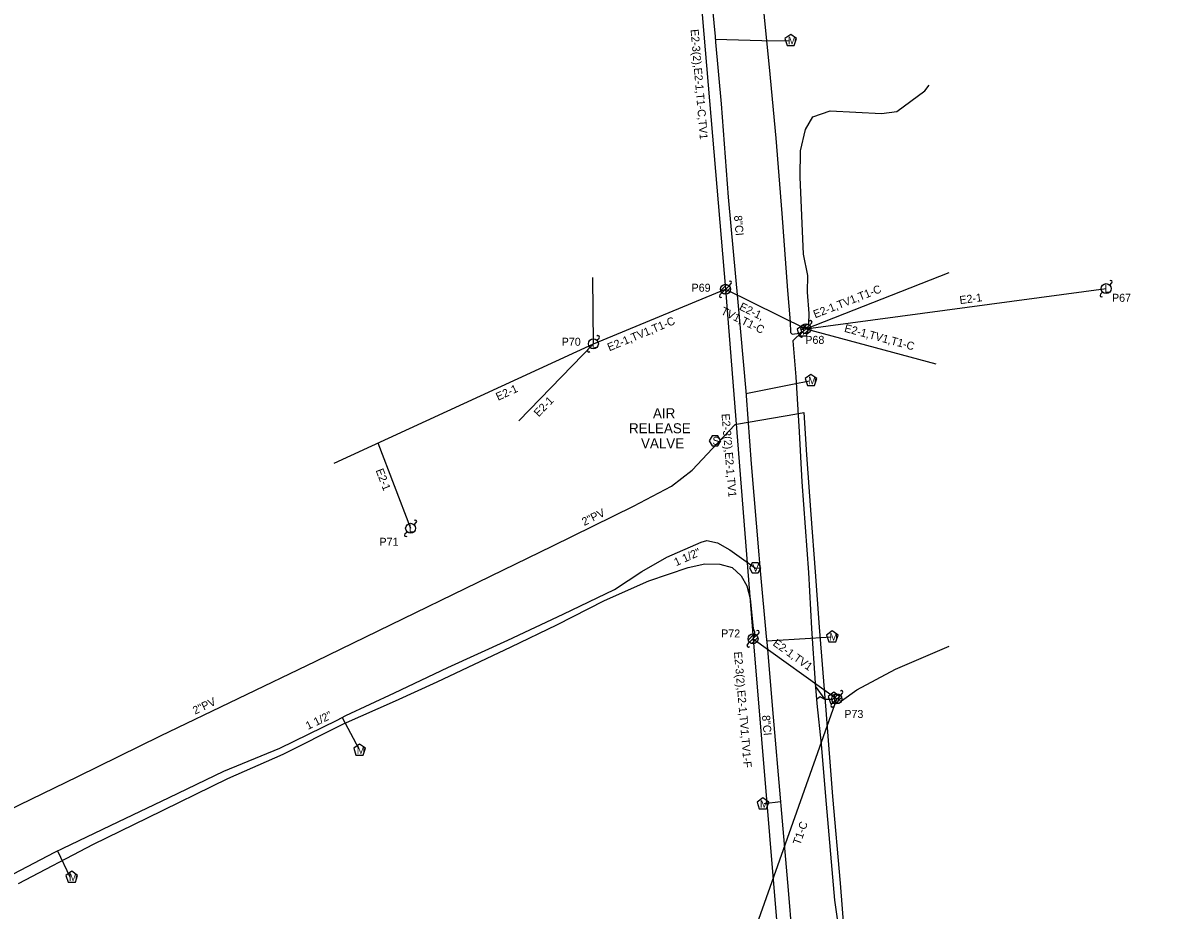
# Model space of a CAD drawing. Extents: x 1741604 to 1825760, y 1164229 to 1194908.
# Drawn here: x 1755902 to 1756469, y 1168443 to 1168887 of the extents above; entities that cross this region are included whole.
import ezdxf

# ---------------------------------------------------------------- set-up
doc = ezdxf.new("R2010")
doc.units = 0
for name, color, linetype in [('RD_EX_SU_Elec', 7, 'Continuous'), ('RD_EX_SU_H2O', 7, 'Continuous'), ('RD_EX_SU_Ovhd', 7, 'Continuous'), ('RD_EX_SU_Pole', 7, 'Continuous'), ('RD_EX_SU_Sewer', 7, 'Continuous'), ('RD_EX_SU_Telecom', 7, 'Continuous'), ('RD_EX_SU_TX_H2O', 7, 'Continuous'), ('RD_EX_SU_TX_Pole', 7, 'Continuous'), ('RD_EX_SU_TX_Sewer', 7, 'Continuous')]:
    doc.layers.add(name, color=color, linetype=linetype)

# ---------------------------------------------------------------- blocks, each defined once
blk = doc.blocks.new('SUE_PP')
at = {"layer": 'RD_EX_SU_Pole'}
for p, q in [((-2.41, -0.65), (0.65, 2.41)), ((-1.77, -1.77), (1.77, 1.77)), ((-0.65, -2.41), (2.41, 0.65)), ((1.77, 1.77), (2.83, 2.83)), ((-2.83, -2.83), (-1.77, -1.77))]:
    blk.add_line(p, q, dxfattribs=at)
blk.add_circle((0, 0), 2.5, dxfattribs=at)
for centre, start, end in [((2.3, 3.36), 315, 135), ((-2.3, -3.36), 135, 315)]:
    blk.add_arc(centre, 0.75, start, end, dxfattribs=at)

msp = doc.modelspace()

# ---------------------------------------------------------------- linework, layer by layer
at = {"layer": 'RD_EX_SU_Elec'}
msp.add_lwpolyline([(1756310.9, 1168548.03), (1756311.85, 1168547.94), (1756319.53, 1168553.43), (1756338.93, 1168563.75), (1756365.66, 1168575.17)], dxfattribs=at)
at = {"layer": 'RD_EX_SU_H2O'}
for p, q in [((1756062.25, 1168539.6), (1756070.5, 1168524)), ((1756273.26, 1168496.58), (1756281.34, 1168497.65)), ((1755919.85, 1168472.87), (1755926.01, 1168460.03))]:
    msp.add_line(p, q, dxfattribs=at)
for points in [[(1756215.37, 1169057.62), (1756230.39, 1169005.87), (1756236.54, 1168978.79), (1756239.26, 1168962.91), (1756241.89, 1168945.6), (1756243.12, 1168936.58), (1756246.24, 1168905.88), (1756248.65, 1168879.97), (1756248.92, 1168877.19), (1756251.65, 1168846.26), (1756255.24, 1168799.63), (1756260.07, 1168747.12), (1756263.99, 1168702.78), (1756264.18, 1168700.31), (1756266.66, 1168666.35), (1756270.56, 1168620.84), (1756271.23, 1168612.87), (1756274.2, 1168580.03), (1756274.73, 1168575.57), (1756277.71, 1168539.82), (1756281.24, 1168499.51), (1756281.45, 1168495.4), (1756285.17, 1168453.36)], [(1756248.78, 1168878.57), (1756272.01, 1168878.03), (1756285.94, 1168877.77)], [(1756264.08, 1168701.54), (1756287.44, 1168706.15), (1756295.88, 1168707.93)], [(1755897.94, 1168461.44), (1755918.53, 1168472.25), (1755922.78, 1168474.28), (1755950.16, 1168487.37), (1755975.7, 1168499.57), (1756003.04, 1168512.76), (1756031.13, 1168524.34), (1756059.76, 1168538.21), (1756064.06, 1168540.6), (1756088.33, 1168551.96), (1756115.01, 1168564.64), (1756145.13, 1168578.2), (1756172.77, 1168591.2), (1756198.31, 1168603.56), (1756212.03, 1168612.5), (1756224.54, 1168619.67), (1756241.62, 1168627.3), (1756244.58, 1168627.99), (1756249.94, 1168626.83), (1756255.98, 1168623.41), (1756268.92, 1168614.21), (1756271.1, 1168614.34)], [(1756274.45, 1168577.9), (1756296.33, 1168579.27), (1756306.66, 1168579.86)], [(1756285.17, 1168453.36), (1756286.98, 1168430.89), (1756288.84, 1168410.54), (1756290.69, 1168387.38), (1756292.59, 1168362.89), (1756293.61, 1168347.16), (1756296.92, 1168313.47), (1756298.02, 1168299), (1756300.93, 1168264.73), (1756302.72, 1168240.2), (1756304.28, 1168222.7), (1756305.65, 1168203.75), (1756307.59, 1168184.55), (1756309.19, 1168163.34), (1756313.11, 1168117.87), (1756314.27, 1168105.58), (1756316.49, 1168082.9), (1756317.85, 1168067.08)]]:
    msp.add_lwpolyline(points, dxfattribs=at)
for points in [[(1756286.47, 1168881.05), (1756283.57, 1168878.94), (1756284.68, 1168875.53), (1756288.26, 1168875.53), (1756289.37, 1168878.94)], [(1756296.58, 1168711.11), (1756293.68, 1168709), (1756294.79, 1168705.59), (1756298.37, 1168705.59), (1756299.48, 1168709)], [(1756271.59, 1168614.42), (1756270.14, 1168616.92), (1756267.26, 1168616.92), (1756265.81, 1168614.42), (1756267.26, 1168611.92), (1756270.14, 1168611.92)], [(1756307.26, 1168582.93), (1756304.36, 1168580.82), (1756305.47, 1168577.41), (1756309.06, 1168577.41), (1756310.16, 1168580.82)], [(1756070.92, 1168526.31), (1756068.02, 1168524.2), (1756069.13, 1168520.79), (1756072.71, 1168520.79), (1756073.82, 1168524.2)], [(1756272.55, 1168499.41), (1756269.65, 1168497.3), (1756270.76, 1168493.89), (1756274.34, 1168493.89), (1756275.45, 1168497.3)], [(1755927.04, 1168462.79), (1755924.14, 1168460.69), (1755925.25, 1168457.28), (1755928.83, 1168457.28), (1755929.94, 1168460.69)]]:
    msp.add_lwpolyline(points, close=True, dxfattribs=at)
at = {"layer": 'RD_EX_SU_Ovhd'}
for p, q in [((1756241.59, 1168899.03), (1756253.88, 1168753.63)), ((1756294.1, 1168733.88), (1756365.67, 1168762.04)), ((1756187.81, 1168726.37), (1756187.57, 1168759.45)), ((1756187.81, 1168726.37), (1756253.88, 1168753.63)), ((1756253.88, 1168753.63), (1756294.1, 1168733.88)), ((1756253.88, 1168753.63), (1756267.62, 1168578.94)), ((1756294.1, 1168733.88), (1756444.18, 1168753.95)), ((1756294.1, 1168733.88), (1756358.94, 1168716.31)), ((1756058.29, 1168666.79), (1756187.81, 1168726.37)), ((1756150.48, 1168687.93), (1756187.81, 1168726.37)), ((1756080.07, 1168676.81), (1756096.45, 1168634.17)), ((1756267.62, 1168578.94), (1756309.52, 1168548.91)), ((1756267.62, 1168578.94), (1756282.23, 1168404.77)), ((1756267.68, 1168430.74), (1756309.52, 1168548.91))]:
    msp.add_line(p, q, dxfattribs=at)
at = {"layer": 'RD_EX_SU_Pole'}
for p, q in [((1756445.95, 1168755.71), (1756447.01, 1168756.78)), ((1756441.35, 1168751.12), (1756442.41, 1168752.18)), ((1756291.68, 1168733.24), (1756294.75, 1168736.3)), ((1756292.33, 1168732.12), (1756295.87, 1168735.65)), ((1756293.45, 1168731.47), (1756296.51, 1168734.53)), ((1756295.87, 1168735.65), (1756296.93, 1168736.71)), ((1756189.58, 1168728.14), (1756190.64, 1168729.2)), ((1756291.27, 1168731.05), (1756292.33, 1168732.12)), ((1756184.99, 1168723.54), (1756186.05, 1168724.6)), ((1756098.22, 1168635.93), (1756099.28, 1168636.99)), ((1756093.62, 1168631.34), (1756094.68, 1168632.4)), ((1756265.21, 1168578.29), (1756268.27, 1168581.35)), ((1756265.85, 1168577.17), (1756269.39, 1168580.71)), ((1756269.39, 1168580.71), (1756270.45, 1168581.77)), ((1756264.79, 1168576.11), (1756265.85, 1168577.17)), ((1756266.97, 1168576.52), (1756270.04, 1168579.59)), ((1756311.29, 1168550.67), (1756312.35, 1168551.73)), ((1756306.69, 1168546.08), (1756307.75, 1168547.14)), ((1756307.1, 1168548.26), (1756310.17, 1168551.32)), ((1756307.75, 1168547.14), (1756311.29, 1168550.67)), ((1756308.87, 1168546.49), (1756311.93, 1168549.55))]:
    msp.add_line(p, q, dxfattribs=at)
for centre in [(1756444.18, 1168753.95), (1756294.1, 1168733.88), (1756187.81, 1168726.37), (1756096.45, 1168634.17), (1756267.62, 1168578.94), (1756309.52, 1168548.91)]:
    msp.add_circle(centre, 2.5, dxfattribs=at)
for centre, start, end in [((1756446.48, 1168757.31), 315, 135), ((1756441.88, 1168750.59), 135, 315), ((1756296.4, 1168737.24), 315, 135), ((1756190.11, 1168729.73), 315, 135), ((1756291.8, 1168730.52), 135, 315), ((1756185.52, 1168723.01), 135, 315), ((1756098.75, 1168637.52), 315, 135), ((1756094.15, 1168630.81), 135, 315), ((1756269.92, 1168582.3), 315, 135), ((1756265.32, 1168575.58), 135, 315), ((1756311.82, 1168552.26), 315, 135), ((1756307.22, 1168545.55), 135, 315)]:
    msp.add_arc(centre, 0.75, start, end, dxfattribs=at)
at = {"layer": 'RD_EX_SU_Sewer'}
for points in [[(1755833.4, 1168520.19), (1755854.68, 1168510.84), (1755875.52, 1168502.34), (1755895.06, 1168493.1), (1755930.11, 1168510.09), (1755971.34, 1168530.46), (1756049.09, 1168567.75), (1756167.6, 1168625.42), (1756207.81, 1168645.15), (1756226.79, 1168655.14), (1756237.27, 1168663.29), (1756249.83, 1168676.69), (1756258.66, 1168686.07), (1756260.41, 1168686.42), (1756288.47, 1168691.24), (1756293.05, 1168692.1), (1756294.39, 1168670.91), (1756296.55, 1168641.01), (1756298.7, 1168612.4), (1756300.63, 1168584.8), (1756304.07, 1168543.33), (1756307.31, 1168500.11), (1756311.13, 1168456.78)], [(1756311.13, 1168456.78), (1756340.11, 1168085.05), (1756468.76, 1168092.7)]]:
    msp.add_lwpolyline(points, dxfattribs=at)
msp.add_lwpolyline([(1756251.47, 1168677.88), (1756250.02, 1168680.38), (1756247.13, 1168680.38), (1756245.69, 1168677.88), (1756247.13, 1168675.38), (1756250.02, 1168675.38)], close=True, dxfattribs=at)
at = {"layer": 'RD_EX_SU_Telecom'}
for p, q in [((1756293.19, 1168733.16), (1756293.87, 1168733.5)), ((1756298.77, 1168555.29), (1756303.45, 1168548.55)), ((1756303.45, 1168548.55), (1756307.13, 1168548.81)), ((1756308.14, 1168548.73), (1756308.41, 1168548.95))]:
    msp.add_line(p, q, dxfattribs=at)
for points in [[(1756174.94, 1169278.95), (1756160.29, 1169274.63), (1756159.03, 1169273.37), (1756165.27, 1169254.63), (1756173.7, 1169231.35), (1756183.01, 1169207.77), (1756193.5, 1169184.2), (1756200.36, 1169172.13), (1756213.48, 1169138.98), (1756222.54, 1169112.66), (1756230.85, 1169093.5), (1756238.34, 1169069.67), (1756245.15, 1169047.16), (1756251.74, 1169025.59), (1756258.67, 1168998.39), (1756265.3, 1168962.17), (1756268.66, 1168936.68), (1756271.99, 1168905.49), (1756273.23, 1168889.45), (1756275.78, 1168864.66), (1756278.96, 1168829.09), (1756282.05, 1168791.5), (1756284.91, 1168753.06), (1756286.16, 1168737.41)], [(1756292.67, 1168733.31), (1756293.39, 1168735.3), (1756295.52, 1168736.44), (1756295.74, 1168741.6), (1756294.85, 1168752.15), (1756295.1, 1168760.59), (1756292.91, 1168771.17), (1756291.26, 1168809.66), (1756291.35, 1168822.77), (1756293.92, 1168833.48), (1756297.58, 1168839.9), (1756306.15, 1168842.88), (1756331.85, 1168841.48), (1756339.56, 1168842.45), (1756353.44, 1168852.75), (1756355.66, 1168855.7)], [(1756286.16, 1168737.41), (1756286.44, 1168731.95), (1756287.27, 1168731.22), (1756290.84, 1168731.69), (1756292.18, 1168732.6)], [(1756292.28, 1168732.37), (1756287.5, 1168727.91), (1756289.04, 1168709.92), (1756290.67, 1168682.41), (1756292.1, 1168657.37), (1756295.3, 1168612.12), (1756296.82, 1168584.05), (1756298.63, 1168556.78), (1756299.56, 1168546.57), (1756301.65, 1168526.28), (1756303.91, 1168500.06), (1756308.42, 1168448.32)], [(1755900.35, 1168456.59), (1755937.92, 1168476.33), (1755964.85, 1168489.47), (1756005.15, 1168509.07), (1756032.74, 1168521.32), (1756062.96, 1168536.44), (1756088.88, 1168547.91), (1756109.77, 1168557.41), (1756146.73, 1168574.9), (1756169.62, 1168585.89), (1756193.45, 1168598.04), (1756215.54, 1168607.94), (1756235.28, 1168614.53), (1756243.52, 1168616.32), (1756250.98, 1168616.31), (1756257.16, 1168614.56), (1756261.69, 1168610.41), (1756264.47, 1168605.48), (1756266.13, 1168599.1), (1756267.65, 1168584.1), (1756268.31, 1168582.49), (1756268.17, 1168580.06)], [(1756307.4, 1168548.66), (1756303.49, 1168548.53), (1756301.24, 1168549.84), (1756299.37, 1168548.62)], [(1756308.42, 1168448.32), (1756311.91, 1168423.81), (1756311.76, 1168420.79), (1756309.33, 1168416.48), (1756312.58, 1168380.89), (1756316.49, 1168351.19), (1756321.57, 1168300.36), (1756322.32, 1168273.16), (1756326.95, 1168219.13), (1756328.55, 1168197.8), (1756329.78, 1168195.34), (1756338.22, 1168190.16)]]:
    msp.add_lwpolyline(points, dxfattribs=at)
for points in [[(1756292.52, 1168735.74), (1756289.66, 1168733.67), (1756290.75, 1168730.31), (1756294.28, 1168730.31), (1756295.37, 1168733.67)], [(1756308.09, 1168552.21), (1756305.23, 1168550.14), (1756306.32, 1168546.79), (1756309.85, 1168546.79), (1756310.94, 1168550.14)]]:
    msp.add_lwpolyline(points, close=True, dxfattribs=at)

# ---------------------------------------------------------------- block references
at = {"layer": 'RD_EX_SU_Pole'}
msp.add_blockref('SUE_PP', (1756253.88, 1168753.63), dxfattribs=at)

# ---------------------------------------------------------------- texts
at = {"layer": 'RD_EX_SU_H2O'}
for s, p in [('M', (1756285.04, 1168876.12)), ('M', (1756295.15, 1168706.18)), ('V', (1756267.27, 1168612.54)), ('M', (1756305.83, 1168578)), ('M', (1756069.49, 1168521.38)), ('M', (1756271.12, 1168494.48)), ('M', (1755925.61, 1168457.87))]:
    msp.add_text(s, height=3.75, dxfattribs=at).set_placement(p)
at = {"layer": 'RD_EX_SU_Ovhd'}
for s, rotation, p in [('E2-3(2),E2-1,T1-C,TV1', 274.8814, (1756236.41, 1168883.46)), ('E2-1,TV1,T1-C', 21.4774, (1756298.69, 1168739.09)), ('E2-1', 7.6147, (1756371.13, 1168746.2)), ('TV1,T1-C', 334.045, (1756251.22, 1168741.41)), ('E2-1,', 334.045, (1756260.42, 1168743.6)), ('E2-1,TV1,T1-C', 22.5364, (1756195.81, 1168722.6)), ('E2-1,TV1,T1-C', 344.8408, (1756312.98, 1168732.46)), ('E2-1', 24.7015, (1756140.19, 1168697.86)), ('E2-1', 45.8376, (1756160.45, 1168689.58)), ('E2-3(2),E2-1,TV1', 274.8814, (1756251.87, 1168691.31)), ('E2-1', 291.0138, (1756078.9, 1168663.12)), ('E2-1,TV1', 324.3668, (1756277.19, 1168575.91)), ('E2-3(2),E2-1,TV1,TV1-F', 274.8814, (1756258.1, 1168572.35)), ('T1-C', 70.6204, (1756291.16, 1168475.58))]:
    msp.add_text(s, height=4, rotation=rotation, dxfattribs=at).set_placement(p)
at = {"layer": 'RD_EX_SU_Pole'}
for p in [(1756443.32, 1168751.95), (1756186.95, 1168724.37), (1756095.59, 1168632.17)]:
    msp.add_text('L', height=4, dxfattribs=at).set_placement(p)
at = {"layer": 'RD_EX_SU_Sewer'}
msp.add_text('S', height=4, dxfattribs=at).set_placement((1756247.35, 1168675.88))
at = {"layer": 'RD_EX_SU_Telecom'}
for p in [(1756291.26, 1168730.86), (1756306.83, 1168547.34)]:
    msp.add_text('T', height=3.75, dxfattribs=at).set_placement(p)
at = {"layer": 'RD_EX_SU_TX_H2O'}
for s, rotation, p in [('8"CI', 275.2584, (1756258.09, 1168790.39)), ('1 1/2"', 24.0654, (1756229.23, 1168615.19)), ('1 1/2"', 25.8463, (1756045.15, 1168533.36)), ('8"CI', 275.0048, (1756272.1, 1168540.58))]:
    msp.add_text(s, height=4, rotation=rotation, dxfattribs=at).set_placement(p)
at = {"layer": 'RD_EX_SU_TX_Pole'}
for s, p in [('P69', (1756236.9, 1168752.4)), ('P67', (1756447.09, 1168747.38)), ('P70', (1756171.97, 1168725.4)), ('P68', (1756293.77, 1168726.34)), ('P71', (1756080.87, 1168625.42)), ('P72', (1756251.68, 1168579.6)), ('P73', (1756313.27, 1168539.36))]:
    msp.add_text(s, height=4, dxfattribs=at).set_placement(p)
at = {"layer": 'RD_EX_SU_TX_Sewer'}
for s, p in [('AIR', (1756217.62, 1168689.16)), ('RELEASE ', (1756205.63, 1168681.66)), ('VALVE', (1756211.63, 1168674.16))]:
    msp.add_text(s, height=5, dxfattribs=at).set_placement(p)
for rotation, p in [(26.1422, (1756183.24, 1168635.32)), (25.6205, (1755988.67, 1168540.99))]:
    msp.add_text('2"PV', height=4, rotation=rotation, dxfattribs=at).set_placement(p)

doc.saveas('drawing.dxf')
